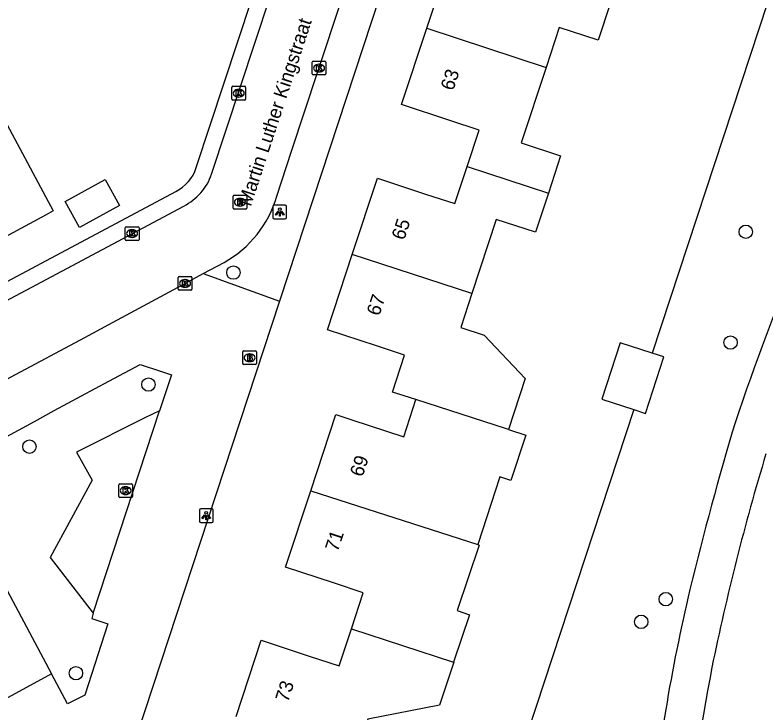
# Model space of a CAD drawing. Extents: x 157793 to 159380, y 380882 to 382313.
# Drawn here: x 159040.3 to 159095, y 381786.9 to 381837.7 of the extents above; entities that cross this region are included whole.
import ezdxf

# ---------------------------------------------------------------- set-up
doc = ezdxf.new("R2010")
doc.units = 0
for name, color, linetype in [('IMGEO_Boom', 7, 'Continuous'), ('IMGEO_Brandkraan', 7, 'Continuous'), ('IMGEO_Fietspad_gesloten', 7, 'Continuous'), ('IMGEO_Groenvoorziening', 7, 'Continuous'), ('IMGEO_Kolk', 7, 'Continuous'), ('IMGEO_Lichtpunt', 7, 'Continuous'), ('IMGEO_Openbare_ruimte_label', 7, 'Continuous'), ('IMGEO_Pand', 7, 'Continuous'), ('IMGEO_Pand_nummerreeks', 7, 'Continuous'), ('IMGEO_Parkeervlak_open', 7, 'Continuous'), ('IMGEO_Rijbaan_lokaal_open', 7, 'Continuous'), ('IMGEO_Rioolput', 7, 'Continuous'), ('IMGEO_Voetpad_open', 7, 'Continuous')]:
    doc.layers.add(name, color=color, linetype=linetype)

msp = doc.modelspace()

# ---------------------------------------------------------------- linework, layer by layer
at = {"layer": 'IMGEO_Boom'}
for centre in [(159093.515, 381821.934), (159056.17, 381818.96), (159092.403, 381813.863), (159049.98, 381810.803), (159041.307, 381806.281), (159087.683, 381795.166), (159085.895, 381793.516), (159044.696, 381789.773)]:
    msp.add_circle(centre, 0.489, dxfattribs=at)
at = {"layer": 'IMGEO_Brandkraan'}
for p, q in [((159056.847, 381812.33), (159056.847, 381813.182)), ((159056.922, 381813.256), (159057.774, 381813.256)), ((159057.848, 381813.182), (159057.848, 381812.33)), ((159057.335, 381813.036), (159057.36, 381813.036)), ((159057.774, 381812.256), (159056.922, 381812.256)), ((159057.358, 381812.476), (159057.333, 381812.476))]:
    msp.add_line(p, q, dxfattribs=at)
for points in [[(159056.847, 381812.33), (159056.847, 381813.182)], [(159056.922, 381813.256), (159057.774, 381813.256)], [(159057.848, 381813.182), (159057.848, 381812.33)], [(159057.195, 381812.956), (159057.195, 381812.556), (159057.408, 381812.556)], [(159057.426, 381812.956), (159057.195, 381812.956)], [(159057.374, 381812.875), (159057.32, 381812.875), (159057.32, 381812.799)], [(159057.32, 381812.799), (159057.373, 381812.799)], [(159057.382, 381812.723), (159057.32, 381812.723), (159057.32, 381812.642)], [(159057.32, 381812.642), (159057.382, 381812.642)], [(159057.774, 381812.256), (159056.922, 381812.256)]]:
    msp.add_lwpolyline(points, dxfattribs=at)
for centre, radius, start, end in [((159056.924, 381813.18), 0.0765, 91.552, 178.448), ((159056.924, 381813.18), 0.0765, 91.552, 178.448), ((159057.772, 381813.18), 0.0765, 1.552, 88.448), ((159057.772, 381813.18), 0.0765, 1.552, 88.448), ((159057.375, 381812.837), 0.0379, 267.8285, 90.9355), ((159057.383, 381812.682), 0.0404, 269.8759, 90.5077), ((159057.43, 381812.811), 0.145, 59.4692, 91.5367), ((159057.455, 381812.858), 0.0922, 285.5137, 58.1501), ((159057.46, 381812.666), 0.105, 301.3115, 78.989), ((159056.924, 381812.332), 0.0765, 181.552, 268.448), ((159056.924, 381812.332), 0.0765, 181.552, 268.448), ((159057.414, 381812.807), 0.251, 268.6676, 293.5347), ((159057.772, 381812.332), 0.0765, 271.552, 358.448), ((159057.772, 381812.332), 0.0765, 271.552, 358.448)]:
    msp.add_arc(centre, radius, start, end, dxfattribs=at)
for centre, major_axis, ratio, start_param, end_param in [((159057.334, 381812.756), (-0.387, 0.002), 0.722429, 4.712389, 7.853982), ((159057.359, 381812.756), (-0.39, 0.002), 0.717154, 1.570796, 4.712389)]:
    msp.add_ellipse(centre, major_axis=major_axis, ratio=ratio, start_param=start_param, end_param=end_param, dxfattribs=at)
at = {"layer": 'IMGEO_Fietspad_gesloten'}
for centre, radius, start, end in [((159266.713, 381749.591), 183.532, 157.25137, 161.41102), ((159316.197, 381741.01), 233.294, 163.28792, 166.3994), ((159259.705, 381755.769), 172.137, 163.11969, 168.46318), ((159213.992, 381766.223), 128.028, 166.61056, 174.60101), ((159196.89, 381769.344), 107.879, 168.85487, 176.22136)]:
    msp.add_arc(centre, radius, start, end, dxfattribs=at)
at = {"layer": 'IMGEO_Groenvoorziening'}
for points in [[(159100.945, 381860.757), (159102.25, 381860.329), (159086.702, 381813.089)], [(159050.774, 381808.892), (159049.771, 381808.393), (159044.73, 381805.884), (159045.882, 381803.844), (159042.807, 381798.191), (159045.949, 381794.15)], [(159085.348, 381808.976), (159072.274, 381769.253)]]:
    msp.add_lwpolyline(points, dxfattribs=at)
at = {"layer": 'IMGEO_Kolk'}
for p, q in [((159061.913, 381833.435), (159061.913, 381834.287)), ((159061.988, 381834.361), (159062.84, 381834.361)), ((159062.401, 381834.141), (159062.426, 381834.141)), ((159062.914, 381834.287), (159062.914, 381833.435)), ((159062.424, 381833.581), (159062.399, 381833.581)), ((159062.84, 381833.361), (159061.988, 381833.361)), ((159056.062, 381831.607), (159056.062, 381832.459)), ((159056.137, 381832.533), (159056.989, 381832.533)), ((159056.55, 381832.313), (159056.575, 381832.313)), ((159057.063, 381832.459), (159057.063, 381831.607)), ((159056.989, 381831.533), (159056.137, 381831.533)), ((159056.573, 381831.753), (159056.548, 381831.753)), ((159048.29, 381821.379), (159048.29, 381822.231)), ((159048.365, 381822.305), (159049.217, 381822.305)), ((159048.778, 381822.085), (159048.803, 381822.085)), ((159049.291, 381822.231), (159049.291, 381821.379)), ((159048.801, 381821.525), (159048.776, 381821.525)), ((159049.217, 381821.305), (159048.365, 381821.305)), ((159052.225, 381818.673), (159053.077, 381818.673)), ((159052.15, 381817.747), (159052.15, 381818.599)), ((159052.638, 381818.453), (159052.663, 381818.453)), ((159053.151, 381818.599), (159053.151, 381817.747)), ((159053.077, 381817.673), (159052.225, 381817.673)), ((159052.661, 381817.893), (159052.636, 381817.893)), ((159047.824, 381802.647), (159047.824, 381803.499)), ((159047.899, 381803.573), (159048.751, 381803.573)), ((159048.312, 381803.353), (159048.337, 381803.353)), ((159048.825, 381803.499), (159048.825, 381802.647)), ((159048.335, 381802.793), (159048.31, 381802.793)), ((159048.751, 381802.573), (159047.899, 381802.573))]:
    msp.add_line(p, q, dxfattribs=at)
for points in [[(159061.913, 381833.435), (159061.913, 381834.287)], [(159061.988, 381834.361), (159062.84, 381834.361)], [(159062.234, 381834.061), (159062.357, 381834.061), (159062.357, 381833.91), (159062.487, 381834.061), (159062.651, 381834.061), (159062.505, 381833.91), (159062.658, 381833.661), (159062.506, 381833.661), (159062.421, 381833.825), (159062.357, 381833.758), (159062.357, 381833.661), (159062.234, 381833.661), (159062.234, 381834.061)], [(159062.914, 381834.287), (159062.914, 381833.435)], [(159062.84, 381833.361), (159061.988, 381833.361)], [(159056.062, 381831.607), (159056.062, 381832.459)], [(159056.137, 381832.533), (159056.989, 381832.533)], [(159057.063, 381832.459), (159057.063, 381831.607)], [(159056.383, 381832.233), (159056.506, 381832.233), (159056.506, 381832.082), (159056.636, 381832.233), (159056.8, 381832.233), (159056.654, 381832.082), (159056.807, 381831.833), (159056.655, 381831.833), (159056.57, 381831.997), (159056.506, 381831.93), (159056.506, 381831.833), (159056.383, 381831.833), (159056.383, 381832.233)], [(159056.989, 381831.533), (159056.137, 381831.533)], [(159048.29, 381821.379), (159048.29, 381822.231)], [(159048.365, 381822.305), (159049.217, 381822.305)], [(159048.611, 381822.005), (159048.734, 381822.005), (159048.734, 381821.854), (159048.864, 381822.005), (159049.028, 381822.005), (159048.882, 381821.854), (159049.035, 381821.605), (159048.883, 381821.605), (159048.798, 381821.769), (159048.734, 381821.702), (159048.734, 381821.605), (159048.611, 381821.605), (159048.611, 381822.005)], [(159049.291, 381822.231), (159049.291, 381821.379)], [(159049.217, 381821.305), (159048.365, 381821.305)], [(159052.225, 381818.673), (159053.077, 381818.673)], [(159052.15, 381817.747), (159052.15, 381818.599)], [(159052.471, 381818.373), (159052.594, 381818.373), (159052.594, 381818.222), (159052.724, 381818.373), (159052.888, 381818.373), (159052.742, 381818.222), (159052.895, 381817.973), (159052.743, 381817.973), (159052.658, 381818.137), (159052.594, 381818.07), (159052.594, 381817.973), (159052.471, 381817.973), (159052.471, 381818.373)], [(159053.151, 381818.599), (159053.151, 381817.747)], [(159053.077, 381817.673), (159052.225, 381817.673)], [(159047.824, 381802.647), (159047.824, 381803.499)], [(159047.899, 381803.573), (159048.751, 381803.573)], [(159048.825, 381803.499), (159048.825, 381802.647)], [(159048.145, 381803.273), (159048.268, 381803.273), (159048.268, 381803.122), (159048.398, 381803.273), (159048.562, 381803.273), (159048.416, 381803.122), (159048.569, 381802.873), (159048.417, 381802.873), (159048.332, 381803.037), (159048.268, 381802.97), (159048.268, 381802.873), (159048.145, 381802.873), (159048.145, 381803.273)], [(159048.751, 381802.573), (159047.899, 381802.573)]]:
    msp.add_lwpolyline(points, dxfattribs=at)
for centre, start, end in [((159061.99, 381834.285), 91.552, 178.448), ((159061.99, 381834.285), 91.552, 178.448), ((159062.838, 381834.285), 1.552, 88.448), ((159062.838, 381834.285), 1.552, 88.448), ((159061.99, 381833.437), 181.552, 268.448), ((159061.99, 381833.437), 181.552, 268.448), ((159062.838, 381833.437), 271.552, 358.448), ((159062.838, 381833.437), 271.552, 358.448), ((159056.139, 381832.457), 91.552, 178.448), ((159056.139, 381832.457), 91.552, 178.448), ((159056.987, 381832.457), 1.552, 88.448), ((159056.987, 381832.457), 1.552, 88.448), ((159056.139, 381831.609), 181.552, 268.448), ((159056.139, 381831.609), 181.552, 268.448), ((159056.987, 381831.609), 271.552, 358.448), ((159056.987, 381831.609), 271.552, 358.448), ((159048.367, 381822.229), 91.552, 178.448), ((159048.367, 381822.229), 91.552, 178.448), ((159049.215, 381822.229), 1.552, 88.448), ((159049.215, 381822.229), 1.552, 88.448), ((159048.367, 381821.381), 181.552, 268.448), ((159048.367, 381821.381), 181.552, 268.448), ((159049.215, 381821.381), 271.552, 358.448), ((159049.215, 381821.381), 271.552, 358.448), ((159052.227, 381818.597), 91.552, 178.448), ((159052.227, 381818.597), 91.552, 178.448), ((159053.075, 381818.597), 1.552, 88.448), ((159053.075, 381818.597), 1.552, 88.448), ((159052.227, 381817.749), 181.552, 268.448), ((159052.227, 381817.749), 181.552, 268.448), ((159053.075, 381817.749), 271.552, 358.448), ((159053.075, 381817.749), 271.552, 358.448), ((159047.901, 381803.497), 91.552, 178.448), ((159047.901, 381803.497), 91.552, 178.448), ((159048.749, 381803.497), 1.552, 88.448), ((159048.749, 381803.497), 1.552, 88.448), ((159047.901, 381802.649), 181.552, 268.448), ((159047.901, 381802.649), 181.552, 268.448), ((159048.749, 381802.649), 271.552, 358.448), ((159048.749, 381802.649), 271.552, 358.448)]:
    msp.add_arc(centre, 0.0765, start, end, dxfattribs=at)
for centre, major_axis, ratio, start_param, end_param in [((159062.4, 381833.861), (-0.387, 0.002), 0.722429, 4.712389, 7.853982), ((159062.425, 381833.861), (-0.39, 0.002), 0.717154, 1.570796, 4.712389), ((159056.549, 381832.033), (-0.387, 0.002), 0.722429, 4.712389, 7.853982), ((159056.574, 381832.033), (-0.39, 0.002), 0.717154, 1.570796, 4.712389), ((159048.777, 381821.805), (-0.387, 0.002), 0.722429, 4.712389, 7.853982), ((159048.802, 381821.805), (-0.39, 0.002), 0.717154, 1.570796, 4.712389), ((159052.637, 381818.173), (-0.387, 0.002), 0.722429, 4.712389, 7.853982), ((159052.662, 381818.173), (-0.39, 0.002), 0.717154, 1.570796, 4.712389), ((159048.311, 381803.073), (-0.387, 0.002), 0.722429, 4.712389, 7.853982), ((159048.336, 381803.073), (-0.39, 0.002), 0.717154, 1.570796, 4.712389)]:
    msp.add_ellipse(centre, major_axis=major_axis, ratio=ratio, start_param=start_param, end_param=end_param, dxfattribs=at)
at = {"layer": 'IMGEO_Lichtpunt'}
for p, q in [((159059.053, 381823.776), (159059.053, 381822.969)), ((159059.053, 381823.776), (159059.053, 381822.969)), ((159059.955, 381823.871), (159059.147, 381823.871)), ((159059.955, 381823.871), (159059.147, 381823.871)), ((159060.049, 381822.969), (159060.049, 381823.776)), ((159060.049, 381822.969), (159060.049, 381823.776)), ((159059.147, 381822.875), (159059.955, 381822.875)), ((159059.147, 381822.875), (159059.955, 381822.875)), ((159054.597, 381801.751), (159053.789, 381801.751)), ((159054.597, 381801.751), (159053.789, 381801.751)), ((159053.695, 381801.656), (159053.695, 381800.849)), ((159053.695, 381801.656), (159053.695, 381800.849)), ((159054.691, 381800.849), (159054.691, 381801.656)), ((159054.691, 381800.849), (159054.691, 381801.656)), ((159053.789, 381800.755), (159054.597, 381800.755)), ((159053.789, 381800.755), (159054.597, 381800.755))]:
    msp.add_line(p, q, dxfattribs=at)
for points in [[(159059.427, 381823.44), (159059.466, 381823.412), (159059.278, 381823.15), (159059.24, 381823.177), (159059.427, 381823.44)], [(159059.529, 381823.392), (159059.576, 381823.392), (159059.576, 381823.07), (159059.529, 381823.07), (159059.529, 381823.392)], [(159059.639, 381823.412), (159059.677, 381823.439), (159059.864, 381823.177), (159059.825, 381823.149), (159059.639, 381823.412)], [(159054.069, 381801.32), (159054.108, 381801.292), (159053.92, 381801.03), (159053.882, 381801.057), (159054.069, 381801.32)], [(159054.171, 381801.272), (159054.218, 381801.272), (159054.218, 381800.95), (159054.171, 381800.95), (159054.171, 381801.272)], [(159054.281, 381801.292), (159054.319, 381801.319), (159054.506, 381801.057), (159054.467, 381801.029), (159054.281, 381801.292)]]:
    msp.add_lwpolyline(points, dxfattribs=at)
for centre in [(159059.552, 381823.574), (159054.194, 381801.454)]:
    msp.add_circle(centre, 0.0994, dxfattribs=at)
for centre, start, end in [((159059.147, 381823.776), 90, 180), ((159059.147, 381823.776), 90, 180), ((159059.955, 381823.776), 0, 90), ((159059.955, 381823.776), 0, 90), ((159059.147, 381822.969), 180, 270), ((159059.147, 381822.969), 180, 270), ((159059.955, 381822.969), 270, 0), ((159059.955, 381822.969), 270, 360), ((159053.789, 381801.656), 90, 180), ((159053.789, 381801.656), 90, 180), ((159054.597, 381801.656), 0, 90), ((159054.597, 381801.656), 0, 90), ((159053.789, 381800.849), 180, 270), ((159053.789, 381800.849), 180, 270), ((159054.597, 381800.849), 270, 0), ((159054.597, 381800.849), 270, 360)]:
    msp.add_arc(centre, 0.0946, start, end, dxfattribs=at)
at = {"layer": 'IMGEO_Pand'}
for points in [[(159070.259, 381836.777), (159072.083, 381842.287), (159075.627, 381841.123), (159077.741, 381840.428), (159078.632, 381843.14)], [(159084.51, 381841.223), (159082.756, 381835.886), (159079.919, 381836.819), (159078.961, 381833.906)], [(159073.202, 381826.687), (159074.076, 381829.346), (159071.942, 381830.048), (159068.416, 381831.207), (159070.259, 381836.777)], [(159070.259, 381836.777), (159078.961, 381833.906)], [(159078.961, 381833.906), (159077.154, 381828.408), (159080.021, 381827.466), (159079.127, 381824.748)], [(159038.9, 381831.144), (159043.045, 381823.458), (159042.527, 381823.179), (159037.013, 381820.211), (159035.637, 381822.71), (159033.618, 381821.626), (159030.357, 381819.876), (159027.577, 381825.041)], [(159064.838, 381820.289), (159066.664, 381825.842), (159070.18, 381824.686), (159072.314, 381823.985), (159073.202, 381826.687)], [(159073.202, 381826.687), (159079.127, 381824.748)], [(159044.948, 381822.242), (159043.904, 381824.145), (159046.829, 381825.748), (159047.872, 381823.846), (159044.948, 381822.242)], [(159079.127, 381824.748), (159078.191, 381821.899), (159075.326, 381822.841), (159073.554, 381817.449)], [(159069.476, 381809.705), (159067.765, 381810.257), (159068.647, 381812.943), (159066.594, 381813.623), (159063.034, 381814.802), (159064.838, 381820.289)], [(159073.554, 381817.449), (159064.838, 381820.289)], [(159073.554, 381817.449), (159072.74, 381814.972), (159074.457, 381814.407), (159077.437, 381811.24), (159076.216, 381807.527)], [(159086.702, 381813.089), (159084.36, 381813.853), (159083.016, 381809.738), (159085.348, 381808.976)], [(159085.348, 381808.976), (159086.206, 381808.696), (159087.55, 381812.812), (159086.702, 381813.089)], [(159061.805, 381803.066), (159063.645, 381808.616), (159064.809, 381808.233), (159068.584, 381806.992), (159069.476, 381809.705)], [(159076.216, 381807.527), (159076.073, 381807.574), (159075.241, 381807.847), (159069.476, 381809.705)], [(159076.216, 381807.527), (159077.479, 381807.115), (159076.4, 381803.81), (159075.585, 381804.076), (159073.973, 381799.139)], [(159064.778, 381793.008), (159065.639, 381795.628), (159063.454, 381796.346), (159059.959, 381797.495), (159061.805, 381803.066)], [(159061.805, 381803.066), (159073.973, 381799.139)], [(159073.973, 381799.139), (159074.086, 381799.102), (159072.487, 381794.333), (159073.369, 381794.037), (159072.212, 381790.586)], [(159056.376, 381786.629), (159058.186, 381792.172), (159061.701, 381791.017), (159063.887, 381790.298), (159064.778, 381793.008)], [(159064.778, 381793.008), (159072.212, 381790.586)], [(159072.212, 381790.586), (159072.241, 381790.576), (159071.186, 381787.431), (159065.958, 381786.425), (159065.094, 381783.795)]]:
    msp.add_lwpolyline(points, dxfattribs=at)
at = {"layer": 'IMGEO_Parkeervlak_open'}
msp.add_lwpolyline([(159035.017, 381804.518), (159042.91, 381789.722)], dxfattribs=at)
at = {"layer": 'IMGEO_Rijbaan_lokaal_open'}
for points in [[(159054.581, 381826.127), (159063.051, 381851.791), (159063.998, 381854.662), (159068.421, 381868.064)], [(159059.331, 381824.531), (159060.413, 381827.81), (159062.325, 381833.606), (159065.789, 381844.104), (159067.689, 381849.865), (159071.297, 381860.799), (159072.491, 381864.418), (159073.576, 381867.707)], [(159032.157, 381812.952), (159052.546, 381823.812)], [(159053.978, 381818.888), (159055.496, 381819.704)], [(159034.664, 381808.508), (159039.979, 381811.364), (159045.332, 381814.242), (159047.091, 381815.187), (159052.46, 381818.072), (159053.978, 381818.888)]]:
    msp.add_lwpolyline(points, dxfattribs=at)
for centre, radius, start, end in [((159050.722, 381827.468), 4.085, 296.5207, 340.8451), ((159051.568, 381826.762), 8.077, 299.0977, 343.9688)]:
    msp.add_arc(centre, radius, start, end, dxfattribs=at)
at = {"layer": 'IMGEO_Rioolput'}
for p, q in [((159056.144, 381823.666), (159056.144, 381824.518)), ((159056.219, 381824.592), (159057.071, 381824.592)), ((159056.632, 381824.372), (159056.657, 381824.372)), ((159057.145, 381824.518), (159057.145, 381823.666)), ((159057.071, 381823.592), (159056.219, 381823.592)), ((159056.655, 381823.812), (159056.63, 381823.812))]:
    msp.add_line(p, q, dxfattribs=at)
for points in [[(159056.144, 381823.666), (159056.144, 381824.518)], [(159056.219, 381824.592), (159057.071, 381824.592)], [(159056.733, 381824.29), (159056.481, 381824.292), (159056.481, 381823.892)], [(159056.659, 381824.211), (159056.605, 381824.211), (159056.605, 381824.13)], [(159056.605, 381824.13), (159056.657, 381824.13)], [(159057.145, 381824.518), (159057.145, 381823.666)], [(159057.071, 381823.592), (159056.219, 381823.592)], [(159056.481, 381823.892), (159056.605, 381823.892), (159056.605, 381824.054), (159056.616, 381824.054)], [(159056.663, 381824.025), (159056.734, 381823.892), (159056.874, 381823.892), (159056.809, 381824.018)]]:
    msp.add_lwpolyline(points, dxfattribs=at)
for centre, radius, start, end in [((159056.221, 381824.516), 0.0765, 91.552, 178.448), ((159056.221, 381824.516), 0.0765, 91.552, 178.448), ((159056.641, 381824.319), 0.19, 274.7715, 282.9687), ((159056.665, 381824.115), 0.0964, 77.0061, 93.1865), ((159056.679, 381824.172), 0.0378, 276.6634, 79.6772), ((159056.732, 381824.18), 0.109, 350.3612, 89.416), ((159056.73, 381824.18), 0.112, 277.5842, 350.9817), ((159057.069, 381824.516), 0.0765, 1.552, 88.448), ((159057.069, 381824.516), 0.0765, 1.552, 88.448), ((159056.221, 381823.668), 0.0765, 181.552, 268.448), ((159056.221, 381823.668), 0.0765, 181.552, 268.448), ((159056.615, 381824.001), 0.0533, 26.0293, 88.6989), ((159056.714, 381823.965), 0.108, 29.5134, 73.7905), ((159057.069, 381823.668), 0.0765, 271.552, 358.448), ((159057.069, 381823.668), 0.0765, 271.552, 358.448)]:
    msp.add_arc(centre, radius, start, end, dxfattribs=at)
for centre, major_axis, ratio, start_param, end_param in [((159056.631, 381824.092), (-0.387, 0.002), 0.722429, 4.712389, 7.853982), ((159056.656, 381824.092), (-0.39, 0.002), 0.717154, 1.570796, 4.712389)]:
    msp.add_ellipse(centre, major_axis=major_axis, ratio=ratio, start_param=start_param, end_param=end_param, dxfattribs=at)
at = {"layer": 'IMGEO_Voetpad_open'}
for points in [[(159053.464, 381826.611), (159067.636, 381869.523)], [(159075.974, 381866.892), (159059.531, 381816.868)], [(159032.008, 381814.231), (159051.965, 381824.88)], [(159053.978, 381818.888), (159059.531, 381816.868)], [(159059.531, 381816.868), (159045.688, 381774.756)], [(159036.393, 381805.264), (159041.663, 381808.121), (159043.118, 381808.92), (159047.081, 381811.046), (159049.374, 381812.276), (159050.861, 381811.781), (159051.654, 381811.517), (159050.774, 381808.892)], [(159045.949, 381794.15), (159050.774, 381808.892)], [(159042.91, 381789.722), (159038.134, 381787.119), (159030.207, 381801.901)], [(159045.949, 381794.15), (159045.842, 381793.747), (159047.03, 381793.359), (159045.332, 381788.175), (159044.07, 381787.547), (159042.91, 381789.722)]]:
    msp.add_lwpolyline(points, dxfattribs=at)
msp.add_arc((159050.692, 381827.497), 2.91, 295.9421, 342.2745, dxfattribs=at)

# ---------------------------------------------------------------- texts
at = {"layer": 'IMGEO_Openbare_ruimte_label'}
msp.add_text('Martin Luther Kingstraat', height=1, rotation=71.8187, dxfattribs=at).set_placement((159057.437, 381823.731))
at = {"layer": 'IMGEO_Pand_nummerreeks'}
for s, rotation, p in [('63', 71.6877, (159072.188, 381832.162)), ('65', 71.7989, (159068.614, 381821.273)), ('67', 71.7973, (159066.799, 381815.752)), ('69', 71.6598, (159065.576, 381804.019)), ('71', 71.6625, (159063.769, 381798.566)), ('73', 71.9125, (159060.145, 381787.604))]:
    msp.add_text(s, height=1, rotation=rotation, dxfattribs=at).set_placement(p)

doc.saveas('drawing.dxf')
